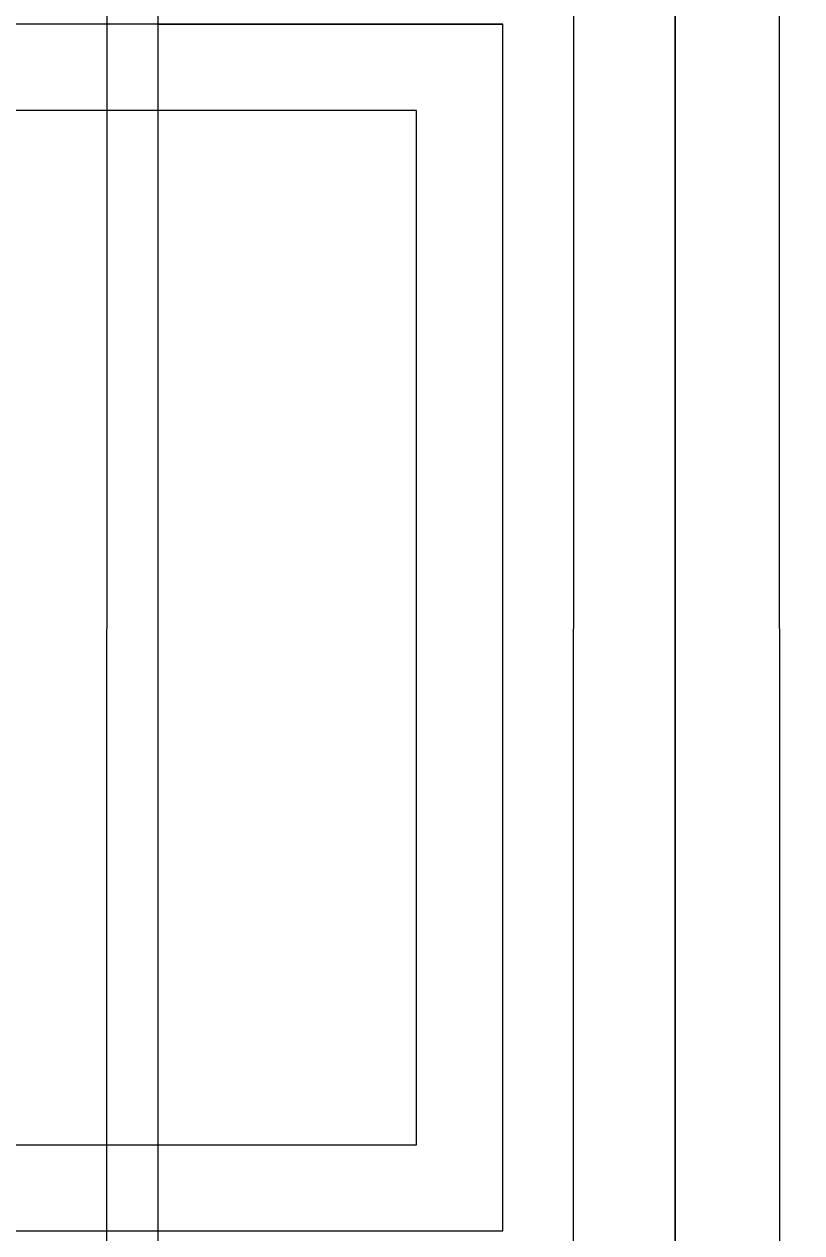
# Model space of a CAD drawing. Extents: x -264205 to -263659, y -1242401 to -1242060.
# Drawn here: x -263795.0815 to -263794.856, y -1242205.3479 to -1242204.9974 of the extents above; entities that cross this region are included whole.
import ezdxf

# ---------------------------------------------------------------- set-up
doc = ezdxf.new("R2010")
doc.units = 0
for name, color, linetype in [('KFA_SO_10-1_PLACHTY', 7, 'Continuous'), ('KFA_SO_10-1_TRIBUNA_C_OBVOD', 7, 'Continuous'), ('OBRUBNIKY_KOMUNIKACIE_PROJEKT', 7, 'Continuous'), ('SITUACIA_DSP_2D', 7, 'Continuous')]:
    doc.layers.add(name, color=color, linetype=linetype)

msp = doc.modelspace()

# ---------------------------------------------------------------- linework, layer by layer
at = {"layer": 'KFA_SO_10-1_PLACHTY'}
msp.add_line((-263794.856, -1242227.181), (-263794.865, -1242196.184), dxfattribs=at)
msp.add_lwpolyline([(-263794.927, -1242226.983), (-263794.921, -1242199.7), (-263794.865, -1242196.184)], dxfattribs=at)
at = {"layer": 'KFA_SO_10-1_TRIBUNA_C_OBVOD'}
msp.add_lwpolyline([(-263795.284, -1242101.267), (-263795.051, -1242101.819), (-263795.059, -1242226.991), (-263795.286, -1242227.548)], dxfattribs=at)
at = {"layer": 'OBRUBNIKY_KOMUNIKACIE_PROJEKT'}
msp.add_line((-263794.89278, -1242101.38224), (-263794.89278, -1242227.38224), dxfattribs=at)
at = {"layer": 'SITUACIA_DSP_2D'}
for p, q in [((-263794.89279, -1242101.38223), (-263794.89279, -1242227.38224)), ((-263795.04279, -1242101.76909), (-263795.04281, -1242226.99542)), ((-263794.94274, -1242204.99736), (-263795.38274, -1242204.99736)), ((-263795.04274, -1242204.99736), (-263794.94274, -1242204.99736)), ((-263794.94274, -1242205.34736), (-263794.94274, -1242204.99736)), ((-263794.96774, -1242205.02236), (-263795.35774, -1242205.02236)), ((-263794.96774, -1242205.32236), (-263794.96774, -1242205.02236)), ((-263795.35774, -1242205.32236), (-263794.96774, -1242205.32236)), ((-263795.38274, -1242205.34736), (-263794.94274, -1242205.34736))]:
    msp.add_line(p, q, dxfattribs=at)

doc.saveas('drawing.dxf')
